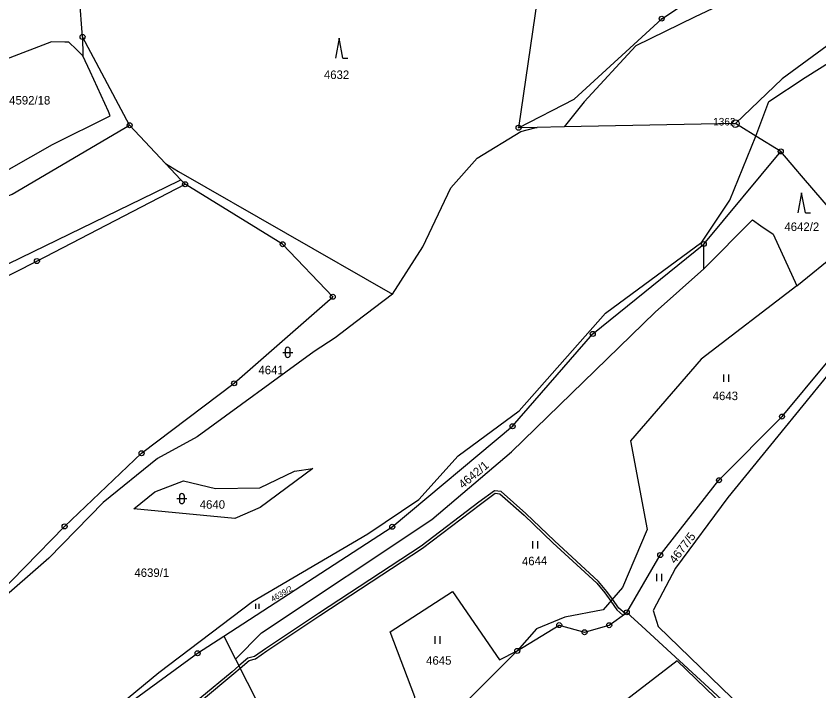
# Model space of a CAD drawing. Extents: x -644096 to -634268, y -1141430 to -1133463.
# Drawn here: x -638516.2 to -638355.8, y -1137841.6 to -1137706.7 of the extents above; entities that cross this region are included whole.
import ezdxf

# ---------------------------------------------------------------- set-up
doc = ezdxf.new("R2010")
doc.units = 0
for name, color, linetype in [('_CIVIL_CONSTRUCTION', 7, 'Continuous'), ('B_Hranice _3D', 7, 'Continuous'), ('spodek_zarez', 7, 'Continuous'), ('svrsek_osa_sjezdy', 7, 'Continuous'), ('svrsek_osa_terminal_VRT', 7, 'Continuous'), ('svrsek_osa_VRT', 7, 'Continuous'), ('terminal_VRT', 7, 'Continuous')]:
    doc.layers.add(name, color=color, linetype=linetype)

msp = doc.modelspace()

# ---------------------------------------------------------------- linework, layer by layer
at = {"layer": '_CIVIL_CONSTRUCTION'}
for centre, radius in [((-638387.21, -1137707.25), 0.5), ((-638387.21, -1137707.25), 0.0303), ((-638502.91, -1137710.89), 0.5), ((-638502.91, -1137710.89), 0.0303), ((-638372.48, -1137728.21), 0.75), ((-638493.5, -1137728.54), 0.5), ((-638493.5, -1137728.54), 0.0303), ((-638415.79, -1137729.04), 0.5), ((-638415.79, -1137729.04), 0.0303), ((-638372.48, -1137728.21), 0.03), ((-638363.43, -1137733.77), 0.5), ((-638363.43, -1137733.77), 0.0303), ((-638482.43, -1137740.33), 0.5), ((-638482.43, -1137740.33), 0.0303), ((-638462.93, -1137752.3), 0.5), ((-638462.93, -1137752.3), 0.0303), ((-638378.81, -1137752.27), 0.5), ((-638378.81, -1137752.27), 0.0303), ((-638512.04, -1137755.68), 0.5), ((-638512.04, -1137755.68), 0.0303), ((-638452.92, -1137762.81), 0.5), ((-638452.92, -1137762.81), 0.0303), ((-638400.98, -1137770.24), 0.5), ((-638400.98, -1137770.24), 0.0303), ((-638472.62, -1137780.1), 0.5), ((-638472.62, -1137780.1), 0.0303), ((-638363.17, -1137786.74), 0.5), ((-638363.17, -1137786.74), 0.0303), ((-638416.99, -1137788.68), 0.5), ((-638416.99, -1137788.68), 0.0303), ((-638491.12, -1137794.08), 0.5), ((-638491.12, -1137794.08), 0.0303), ((-638375.76, -1137799.45), 0.5), ((-638375.76, -1137799.45), 0.0303), ((-638506.49, -1137808.68), 0.5), ((-638506.49, -1137808.68), 0.0303), ((-638441.04, -1137808.77), 0.5), ((-638441.04, -1137808.77), 0.0303), ((-638387.51, -1137814.42), 0.5), ((-638387.51, -1137814.42), 0.0303), ((-638394.19, -1137825.86), 0.5), ((-638394.19, -1137825.86), 0.0303), ((-638407.69, -1137828.41), 0.5), ((-638407.69, -1137828.41), 0.0303), ((-638397.69, -1137828.42), 0.5), ((-638397.69, -1137828.42), 0.0303), ((-638402.61, -1137829.83), 0.5), ((-638402.61, -1137829.83), 0.0303), ((-638416.06, -1137833.57), 0.5), ((-638479.92, -1137834.04), 0.5), ((-638479.92, -1137834.04), 0.0303), ((-638416.06, -1137833.57), 0.0303)]:
    msp.add_circle(centre, radius, dxfattribs=at)
at = {"layer": 'B_Hranice _3D'}
msp.add_lwpolyline([(-638479.14, -1137843.44), (-638472.69, -1137838.1), (-638471.43, -1137837.02), (-638469.65, -1137835.48), (-638468.35, -1137835.13), (-638466.08, -1137833.56), (-638455.51, -1137826.51), (-638435, -1137813.02), (-638423.41, -1137804.24), (-638420.46, -1137802.07), (-638419.53, -1137802.19), (-638414.68, -1137806.47), (-638408.98, -1137811.95), (-638400.18, -1137820.01), (-638398.56, -1137821.96), (-638397.4, -1137823.63), (-638396.17, -1137825.38), (-638394.95, -1137826.42), (-638394.51, -1137826.1), (-638395.79, -1137825.04), (-638397.06, -1137823.23), (-638398.16, -1137821.66), (-638399.82, -1137819.67), (-638408.64, -1137811.59), (-638414.34, -1137806.11), (-638419.31, -1137801.71), (-638420.6, -1137801.55), (-638423.71, -1137803.84), (-638435.28, -1137812.62), (-638455.79, -1137826.09), (-638466.36, -1137833.14), (-638468.57, -1137834.67), (-638469.89, -1137835.02), (-638471.67, -1137836.56), (-638473.01, -1137837.72), (-638479.48, -1137843.08)], dxfattribs=at)
at = {"layer": 'spodek_zarez'}
msp.add_circle((-638683.07, -1137056.85), 1378.08, dxfattribs=at)
at = {"layer": 'svrsek_osa_sjezdy'}
for p, q in [((-638451.64, -1137711.15), (-638452.39, -1137715.15)), ((-638450.89, -1137715.15), (-638451.64, -1137711.15)), ((-638450.89, -1137715.15), (-638449.89, -1137715.15)), ((-638359.26, -1137742.02), (-638360.01, -1137746.02)), ((-638358.51, -1137746.02), (-638359.26, -1137742.02)), ((-638358.51, -1137746.02), (-638357.51, -1137746.02)), ((-638462.91, -1137773.91), (-638460.91, -1137773.91)), ((-638462.41, -1137773.41), (-638462.41, -1137774.41)), ((-638461.41, -1137774.41), (-638461.41, -1137773.41)), ((-638374.8, -1137779.81), (-638374.8, -1137778.31)), ((-638373.8, -1137779.81), (-638373.8, -1137778.31)), ((-638483.57, -1137802.62), (-638483.57, -1137803.62)), ((-638482.57, -1137803.62), (-638482.57, -1137802.62)), ((-638484.07, -1137803.12), (-638482.07, -1137803.12)), ((-638412.94, -1137813.12), (-638412.94, -1137811.62)), ((-638411.94, -1137813.12), (-638411.94, -1137811.62)), ((-638388.15, -1137819.63), (-638388.15, -1137818.13)), ((-638387.15, -1137819.63), (-638387.15, -1137818.13)), ((-638468.31, -1137825.16), (-638468.31, -1137824.16)), ((-638467.64, -1137825.16), (-638467.64, -1137824.16)), ((-638432.44, -1137832.14), (-638432.44, -1137830.64)), ((-638431.44, -1137832.14), (-638431.44, -1137830.64))]:
    msp.add_line(p, q, dxfattribs=at)
for centre, start, end in [((-638461.91, -1137773.41), 0, 180), ((-638461.91, -1137774.41), 180, 359.9879), ((-638483.07, -1137802.62), 0, 180), ((-638483.07, -1137803.62), 180, 359.9879)]:
    msp.add_arc(centre, 0.5, start, end, dxfattribs=at)
at = {"layer": 'svrsek_osa_terminal_VRT'}
msp.add_arc((-642050.26, -1145189.6), 8802.25, 41.413152, 75.317049, dxfattribs=at)
at = {"layer": 'terminal_VRT'}
for p, q in [((-638502.91, -1137710.89), (-638503.71, -1137700.81)), ((-638412, -1137702.62), (-638415.79, -1137729.04)), ((-638493.5, -1137728.54), (-638502.91, -1137710.89)), ((-638502.91, -1137710.89), (-638502.84, -1137714.7)), ((-638493.5, -1137728.54), (-638486.32, -1137736.19)), ((-638412.11, -1137728.97), (-638415.79, -1137729.04)), ((-638406.68, -1137728.87), (-638412.11, -1137728.97)), ((-638372.48, -1137728.21), (-638406.68, -1137728.87)), ((-638363.43, -1137733.77), (-638368.43, -1137730.7)), ((-638378.81, -1137752.27), (-638363.43, -1137733.77)), ((-638483.25, -1137739.46), (-638486.32, -1137736.19)), ((-638482.43, -1137740.33), (-638483.25, -1137739.46)), ((-638360.23, -1137760.61), (-638348.56, -1137751.11)), ((-638378.78, -1137757.22), (-638378.81, -1137752.27)), ((-638474.68, -1137830.63), (-638472.35, -1137835.21))]:
    msp.add_line(p, q, dxfattribs=at)
for points in [[(-638415.79, -1137729.04), (-638404.7, -1137723.32), (-638387.21, -1137707.25), (-638359.35, -1137688.84), (-638333.88, -1137670.28), (-638309.35, -1137653.63), (-638280.55, -1137631.45), (-638257.82, -1137616.43), (-638252.06, -1137611.54)], [(-638251.81, -1137620.03), (-638275.23, -1137636.57), (-638293.78, -1137653.71), (-638306.29, -1137659.4), (-638326.4, -1137674.03), (-638343, -1137688.23), (-638361.68, -1137698.46), (-638367.24, -1137700.54), (-638380.65, -1137706.92), (-638392.39, -1137712.68), (-638402.7, -1137723.87), (-638406.68, -1137728.87)], [(-638368.43, -1137730.7), (-638365.8, -1137723.81), (-638358.53, -1137719.02), (-638341.68, -1137708.41), (-638324.01, -1137697.23), (-638302.63, -1137686.37), (-638278.79, -1137675.76), (-638281.53, -1137672.22), (-638307.96, -1137684.99), (-638323.42, -1137692.05), (-638338.46, -1137701.09), (-638363.16, -1137719.24), (-638372.48, -1137728.21)], [(-638502.84, -1137714.7), (-638504.15, -1137713.43), (-638505.64, -1137711.97), (-638506.48, -1137711.95), (-638509.1, -1137711.89), (-638518.32, -1137715.38), (-638525.94, -1137716.8)], [(-638517.54, -1137737.29), (-638508.89, -1137732.36), (-638497.36, -1137726.65), (-638497.75, -1137725.8), (-638501.41, -1137717.81), (-638502.84, -1137714.7)], [(-638610.26, -1137790.27), (-638596.9, -1137784.79), (-638579.9, -1137778.44), (-638559.6, -1137763.4), (-638538.14, -1137750.92), (-638516.97, -1137742.29), (-638493.5, -1137728.54)], [(-638441.01, -1137762.26), (-638434.92, -1137752.8), (-638429.36, -1137741.05), (-638424.09, -1137735.13), (-638415.38, -1137729.81), (-638412.58, -1137729.09), (-638412.11, -1137728.97)], [(-638368.43, -1137730.7), (-638371.41, -1137728.87), (-638372.48, -1137728.21)], [(-638506.47, -1137853.41), (-638487.64, -1137837.87), (-638468.94, -1137823.67), (-638445.91, -1137810.17), (-638435.75, -1137803.31), (-638427.85, -1137794.61), (-638415.69, -1137785.61), (-638398.46, -1137766.07), (-638379.16, -1137751.9), (-638373.61, -1137743.52), (-638368.43, -1137730.7)], [(-638348.56, -1137751.11), (-638359.27, -1137738.62), (-638360.39, -1137737.31), (-638363.43, -1137733.77)], [(-638486.32, -1137736.19), (-638483.75, -1137737.75), (-638441.01, -1137762.26)], [(-638640.13, -1137889.7), (-638640.83, -1137888.11), (-638637.69, -1137880.97), (-638634.61, -1137874), (-638633.81, -1137872.17), (-638640.2, -1137862.87), (-638644.02, -1137855.19), (-638644.07, -1137849.77), (-638641.22, -1137843.11), (-638637.43, -1137836.65), (-638626.5, -1137820.34), (-638625.35, -1137814.95), (-638619.19, -1137809.32), (-638614.53, -1137806.46), (-638619.05, -1137805), (-638606.92, -1137795.9), (-638576.72, -1137787.41), (-638568.29, -1137788.35), (-638556.62, -1137782.91), (-638529.86, -1137762.08), (-638483.64, -1137739.65), (-638483.25, -1137739.46)], [(-638640.13, -1137889.7), (-638639.39, -1137888.3), (-638638.86, -1137887.31), (-638635.78, -1137881.47), (-638632.55, -1137875.37), (-638631.34, -1137873.07), (-638622.31, -1137859.25), (-638614.9, -1137840.39), (-638593.63, -1137819.75), (-638572.28, -1137798.89), (-638554.06, -1137782.28), (-638534.26, -1137766.92), (-638512.04, -1137755.68), (-638482.43, -1137740.33)], [(-638530.36, -1137833.1), (-638506.49, -1137808.68), (-638491.12, -1137794.08), (-638472.62, -1137780.1), (-638452.92, -1137762.81), (-638462.93, -1137752.3), (-638482.43, -1137740.33)], [(-638378.78, -1137757.22), (-638369.07, -1137747.47), (-638367.39, -1137748.62), (-638364.96, -1137750.28), (-638360.23, -1137760.61)], [(-638474.68, -1137830.63), (-638441.04, -1137808.77), (-638416.99, -1137788.68), (-638400.98, -1137770.24), (-638378.81, -1137752.27)], [(-638472.35, -1137835.21), (-638467.16, -1137829.95), (-638433.15, -1137807.3), (-638417.24, -1137793.81), (-638388.54, -1137765.87), (-638378.78, -1137757.22)], [(-638360.23, -1137760.61), (-638379.31, -1137775.25), (-638393.44, -1137791.57), (-638390.08, -1137809.28), (-638395.01, -1137820.87), (-638398.87, -1137825.33), (-638406.54, -1137826.85), (-638412.21, -1137829.12), (-638416.06, -1137833.57)], [(-638441.01, -1137762.26), (-638448.2, -1137767.77), (-638452.44, -1137771.02), (-638456.65, -1137773.71), (-638480.03, -1137790.8), (-638487.96, -1137795.13), (-638498.78, -1137803.93), (-638509.66, -1137815), (-638530.36, -1137833.1)], [(-638394.19, -1137825.86), (-638387.51, -1137814.42), (-638375.76, -1137799.45), (-638363.17, -1137786.74), (-638345.4, -1137765.4)], [(-638344.04, -1137766.13), (-638374, -1137802.91), (-638384.42, -1137817.03), (-638388.93, -1137825.52), (-638387.92, -1137828.7), (-638362.69, -1137853.13), (-638350.74, -1137861.69)], [(-638476.36, -1137801.09), (-638467.47, -1137800.96), (-638460.56, -1137797.64), (-638456.91, -1137797.09), (-638467.4, -1137804.88), (-638472.48, -1137807.14), (-638492.63, -1137805.2), (-638488.44, -1137801.78), (-638482.73, -1137799.55), (-638476.36, -1137801.09)], [(-638463.93, -1137868.16), (-638453.95, -1137864.79), (-638435.74, -1137850.45), (-638436.51, -1137842.72), (-638441.46, -1137829.74), (-638428.98, -1137821.7), (-638419.58, -1137835.33), (-638416.06, -1137833.57)], [(-638416.06, -1137833.57), (-638407.69, -1137828.41), (-638402.61, -1137829.83), (-638397.69, -1137828.42), (-638394.19, -1137825.86)], [(-638351.5, -1137863.53), (-638366.8, -1137851.33), (-638373.62, -1137844.78), (-638391.17, -1137828.64), (-638394.19, -1137825.86)], [(-638506.47, -1137853.41), (-638479.92, -1137834.04), (-638474.68, -1137830.63)], [(-638463.84, -1137869.48), (-638452.94, -1137866.04), (-638430.09, -1137847.55), (-638416.06, -1137833.57)], [(-638472.35, -1137835.21), (-638465.27, -1137849.15), (-638463.93, -1137868.16)], [(-638368.95, -1137876.91), (-638366.97, -1137874.42), (-638375.67, -1137859.04), (-638376.5, -1137857.91), (-638370.4, -1137860.75), (-638363.02, -1137868.39), (-638361.93, -1137868.89), (-638352.98, -1137863.36), (-638370.92, -1137848.24), (-638384.1, -1137835.56), (-638449.76, -1137886.06)]]:
    msp.add_lwpolyline(points, dxfattribs=at)

# ---------------------------------------------------------------- texts
at = {"layer": '_CIVIL_CONSTRUCTION'}
msp.add_text('1362', height=1.5, dxfattribs=at).set_placement((-638376.93, -1137728.58))
at = {"layer": 'svrsek_osa_VRT'}
for s, p in [('4632', (-638454.69, -1137719.3)), ('4592/18', (-638517.57, -1137724.4)), ('4642/2', (-638362.69, -1137749.67)), ('4641', (-638467.77, -1137778.29)), ('4643', (-638377.02, -1137783.46)), ('4640', (-638479.5, -1137805.16)), ('4639/1', (-638492.55, -1137818.78)), ('4645', (-638434.27, -1137836.32))]:
    msp.add_text(s, height=1.7, dxfattribs=at).set_placement(p)
for s, height, rotation, p in [('4642/1', 1.7, 40, (-638426.91, -1137801.23)), ('4677/5', 1.7, 53, (-638384.51, -1137816.25)), ('4644', 1.7, 2, (-638415.1, -1137816.51)), ('4639/2', 1.14, 30, (-638464.9, -1137823.8))]:
    msp.add_text(s, height=height, rotation=rotation, dxfattribs=at).set_placement(p)

doc.saveas('drawing.dxf')
